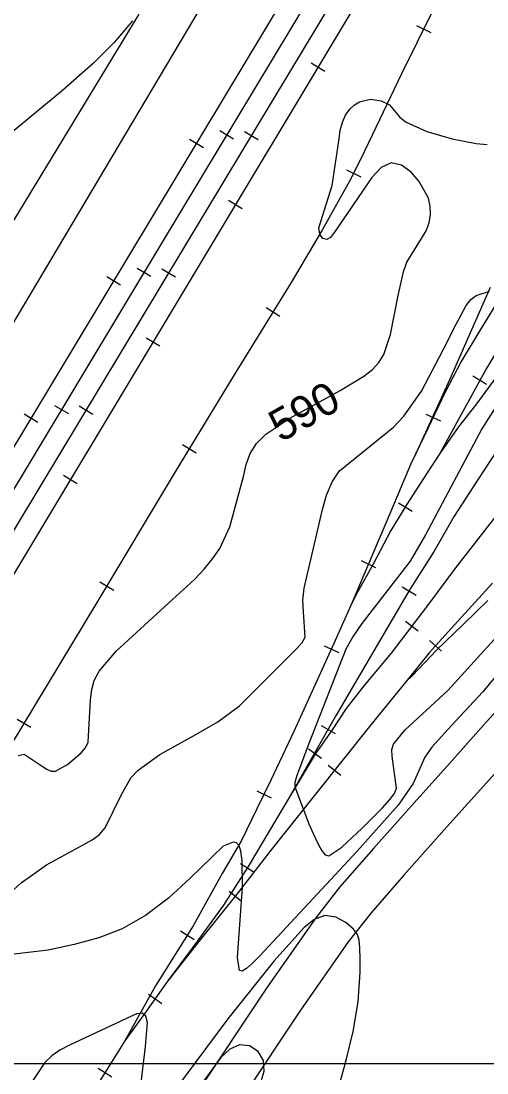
# Model space of a CAD drawing. Extents: x 79600 to 91800, y 75600 to 84400.
# Drawn here: x 89260 to 89551, y 77994 to 78651 of the extents above; entities that cross this region are included whole.
import ezdxf

# ---------------------------------------------------------------- set-up
doc = ezdxf.new("R2010")
doc.units = 0
for name, color, linetype in [('080-090$0$GRID', 7, 'Continuous'), ('080-090$0$INDEX', 7, 'Continuous'), ('080-090$0$INDXLBL', 7, 'Continuous'), ('080-090$0$INTER', 7, 'Continuous'), ('080-090$0$ROAD', 7, 'Continuous'), ('080-090$0$RR', 7, 'Continuous')]:
    doc.layers.add(name, color=color, linetype=linetype)

msp = doc.modelspace()

# ---------------------------------------------------------------- linework, layer by layer
at = {"layer": '080-090$0$GRID'}
msp.add_line((90000, 78000), (85000, 78000), dxfattribs=at)
at = {"layer": '080-090$0$INDEX'}
for points in [[(89329.61, 78650.64), (89318.08, 78637.21), (89305.31, 78624.31), (89286, 78607.29), (89253.52, 78580.48)], [(89258.24, 78192.34), (89261.92, 78193.26), (89273.29, 78185.76), (89276.17, 78183.81), (89278.78, 78182.66), (89281.49, 78182.62), (89289.08, 78186.69), (89297.57, 78193.91), (89300.28, 78197.11), (89301.88, 78200.58), (89303.4, 78227.12), (89304.13, 78233.51), (89305.78, 78239.19), (89308.81, 78244.87), (89319.55, 78257.7), (89354.61, 78289.57), (89368.24, 78302.23), (89374.28, 78308.58), (89379.59, 78314.97), (89384.04, 78321.47), (89390.38, 78335.1), (89398.78, 78366.39), (89400.57, 78373.83), (89402.99, 78380.72), (89406.85, 78387.04), (89412.68, 78392.78), (89427.75, 78402.77), (89459.12, 78420.07), (89473.83, 78428.94), (89479.22, 78433.15), (89483.27, 78437.52), (89486.29, 78442.47), (89490.42, 78455.09), (89495.32, 78479.35), (89498.68, 78494.07), (89500.64, 78500.02), (89509.8, 78514.92), (89512.72, 78519.7), (89514.63, 78524.72), (89515.47, 78529.87), (89515.33, 78534.99), (89514.23, 78540), (89508.41, 78550.51), (89503.38, 78556.18), (89497.37, 78560.61), (89491, 78562), (89484.77, 78559.09), (89478.8, 78552.97), (89455.65, 78518.82), (89453.08, 78515.53), (89450.71, 78514.19), (89448.32, 78514.96), (89446.45, 78517.55), (89445.79, 78521.55), (89454.08, 78547.88), (89458.51, 78577.04), (89459.18, 78582.44), (89460.52, 78587.4), (89462.53, 78591.82), (89465.06, 78595.49), (89467.98, 78598.26), (89471.18, 78600.18), (89478.01, 78601.72), (89484.6, 78600.85), (89489.99, 78598.21), (89496.05, 78590.83), (89499.78, 78587.76), (89513.1, 78581.69), (89529.02, 78577.02), (89543.88, 78574.21), (89550.87, 78573.44)]]:
    msp.add_lwpolyline(points, dxfattribs=at)
at = {"layer": '080-090$0$INTER'}
for points in [[(89253.05, 78106.45), (89260.15, 78112.88), (89275.96, 78124.08), (89298.84, 78136.71), (89304.37, 78139.67), (89308.82, 78142.85), (89312.62, 78147.24), (89322.42, 78167.66), (89328.63, 78178.45), (89333.16, 78183.15), (89346.73, 78192.9), (89369.05, 78205.36), (89382.87, 78213.35), (89396.34, 78223.37), (89432.06, 78259.17), (89435.37, 78262.86), (89437.31, 78266.26), (89436.33, 78282.03), (89435.88, 78289.21), (89436.68, 78296.79), (89446.08, 78336.93), (89448.08, 78345.89), (89450.61, 78354.81), (89454.08, 78362.98), (89458.8, 78369.91), (89492.43, 78397.28), (89498.78, 78404.02), (89509.76, 78419.66), (89523.31, 78445.4), (89531.39, 78461.4), (89537.79, 78473.08), (89540.62, 78476.82), (89543.85, 78479.33), (89552.3, 78482.13)], [(89578.97, 78445.73), (89547.42, 78396.15), (89521.07, 78346.44), (89512.41, 78330.06), (89502.73, 78313.63), (89472.65, 78274.6), (89467.22, 78266.77), (89462.68, 78258.74), (89439.99, 78200.79), (89432.01, 78179.89), (89430.91, 78175.57), (89430.82, 78172.78), (89439.61, 78149.79), (89442.43, 78143.21), (89445.26, 78137.38), (89447.76, 78132.9), (89449.83, 78130.28), (89452.09, 78129.73), (89460.16, 78135.17), (89472.82, 78146.95), (89485.43, 78159.79), (89490.1, 78164.97), (89492.96, 78168.73), (89494.24, 78171.94), (89491.58, 78192), (89491.38, 78196.06), (89492.37, 78199.5), (89499.73, 78208.27), (89526.27, 78232.85), (89571.59, 78282.81)], [(89584.54, 78276.19), (89548.03, 78232.13), (89528.57, 78211.15), (89516.31, 78197.47), (89511.91, 78191.27), (89507.22, 78180.41), (89504.69, 78174.78), (89495.25, 78161.45), (89469.75, 78132.67), (89420.03, 78079.16), (89409.12, 78067.59), (89404.42, 78062.84), (89400.64, 78059.4), (89397.98, 78057.72), (89396.31, 78058.14), (89395.05, 78066.29), (89398.24, 78110.21), (89397.99, 78126.83), (89397.18, 78132.74), (89396.02, 78136.3), (89394.43, 78137.92), (89392.32, 78138.18), (89386.2, 78135.86), (89365.55, 78115.84), (89352.03, 78103.27), (89337.64, 78092.43), (89323.1, 78084.23), (89308.57, 78078.66), (89293.31, 78074.51), (89276.92, 78070.91), (89239.49, 78066.56)], [(89453.25, 77967.27), (89462.84, 78002.22), (89467.22, 78020.18), (89470.38, 78038.64), (89471.6, 78057.12), (89471.56, 78065.49), (89471.36, 78072.28), (89471.06, 78077.05), (89470.01, 78080.6), (89467.37, 78084.06), (89462.6, 78088.11), (89456.34, 78091.5), (89449.49, 78092.53), (89442.8, 78090.01), (89436.37, 78084.76), (89418.02, 78064.24), (89389.05, 78028.04), (89355.84, 77983.32)], [(89331.39, 77958.48), (89337.63, 78010.78), (89339, 78025.67), (89337.98, 78029.81), (89335.64, 78031.58), (89332, 78031.22), (89290.28, 78011.6), (89284.21, 78008.44), (89279.26, 78004.98), (89274.95, 78000.72), (89266.92, 77988.9)], [(89405.92, 77980.32), (89409.87, 77989.15), (89411.62, 77995.49), (89411.39, 78002.02), (89408.07, 78007.58), (89402.55, 78011.19), (89396.24, 78011.93), (89390.26, 78009.22), (89384.73, 78003.94), (89309.32, 77900.32), (89251.81, 77826.35), (89209.73, 77762.46), (89183.59, 77725.49), (89163.34, 77694.79), (89122.06, 77626.34), (89083.27, 77566.48), (89043.78, 77502.46), (89028.61, 77477.09), (89019.27, 77460.06), (89012.35, 77446.36), (89010.8, 77442.43), (89011.08, 77439.66), (89039.36, 77413.87)]]:
    msp.add_lwpolyline(points, dxfattribs=at)
at = {"layer": '080-090$0$ROAD'}
for p, q in [((89226.14, 78413.25), (89493.12, 78862.72)), ((89333.51, 78654.92), (89207.91, 78448.19)), ((89571.68, 78236.89), (89550.45, 78213.26)), ((89550.45, 78213.26), (89524.05, 78183.68)), ((89569.24, 78196.43), (89542.77, 78166.77)), ((89524.05, 78183.68), (89506.98, 78164.78)), ((89506.98, 78164.78), (89479.86, 78134.39)), ((89542.77, 78166.77), (89525.75, 78147.93)), ((89525.75, 78147.93), (89498.77, 78117.71)), ((89479.86, 78134.39), (89458.89, 78110.34)), ((89498.77, 78117.71), (89478.36, 78094.28)), ((89458.89, 78110.34), (89443.89, 78091.1)), ((89443.89, 78091.1), (89413.17, 78047.09)), ((89478.36, 78094.28), (89464.19, 78076.11)), ((89464.19, 78076.11), (89434, 78032.86)), ((89413.17, 78047.09), (89264.2, 77824.14)), ((89434, 78032.86), (89285.17, 77810.12))]:
    msp.add_line(p, q, dxfattribs=at)
at = {"layer": '080-090$0$RR'}
for p, q in [((89890.39, 79388.15), (89387.13, 78551.67)), ((89686.85, 79024.56), (89014.93, 77904.84)), ((89625.71, 78974.11), (89348.68, 78513.58)), ((89511.09, 78809.9), (89373.3, 78580.51)), ((89516.91, 78657.18), (89497.42, 78617.69)), ((89506.68, 78647.76), (89515.65, 78643.34)), ((89440.93, 78624.46), (89449.51, 78619.32)), ((89497.42, 78617.69), (89479.07, 78579.28)), ((89373.3, 78580.51), (89250.12, 78376.06)), ((89384.11, 78582.16), (89392.68, 78577.01)), ((89399.39, 78581.74), (89407.96, 78576.59)), ((89365.21, 78576.78), (89373.78, 78571.62)), ((89479.07, 78579.28), (89474.34, 78569.43)), ((89474.34, 78569.43), (89465.77, 78552.08)), ((89463.02, 78557.8), (89471.99, 78553.37)), ((89549.82, 78432.52), (89622.95, 78554.29)), ((89387.13, 78551.67), (89066.92, 78019.76)), ((89465.77, 78552.08), (89448.18, 78520.57)), ((89389.48, 78538.72), (89398.05, 78533.57)), ((89448.18, 78520.57), (89428.47, 78487.33)), ((89348.68, 78513.58), (89099.97, 78100.03)), ((89332.56, 78496.47), (89341.13, 78491.32)), ((89347.82, 78496.06), (89356.39, 78490.91)), ((89313.61, 78491.12), (89322.17, 78485.96)), ((89428.47, 78487.33), (89393.04, 78429.87)), ((89552.63, 78484.3), (89527.61, 78427.08)), ((89413, 78471.78), (89421.52, 78466.53)), ((89556.19, 78473.79), (89546.13, 78457.45)), ((89546.13, 78457.45), (89534.6, 78438.24)), ((89338.02, 78452.97), (89346.6, 78447.83)), ((89534.6, 78438.24), (89524.6, 78418.99)), ((89393.04, 78429.87), (89356.28, 78369.27)), ((89521.8, 78381.35), (89549.82, 78432.52)), ((89557.37, 78429.93), (89544.21, 78411.74)), ((89527.61, 78427.08), (89505.65, 78379.21)), ((89550.49, 78423.87), (89541.9, 78428.99)), ((89524.6, 78418.99), (89514.08, 78396.7)), ((89281.02, 78410.77), (89289.59, 78405.62)), ((89296.24, 78410.39), (89304.81, 78405.23)), ((89544.21, 78411.74), (89532.24, 78396.57)), ((89262, 78405.47), (89270.57, 78400.31)), ((89512.64, 78405.36), (89521.68, 78401.1)), ((89514.08, 78396.7), (89503.15, 78374.29)), ((89532.24, 78396.57), (89521.8, 78381.35)), ((89360.84, 78386.42), (89369.39, 78381.23)), ((89557.8, 78384.02), (89544.72, 78364.16)), ((89521.8, 78381.35), (89513.38, 78368.71)), ((89503.15, 78374.29), (89492.84, 78349.64)), ((89286.57, 78367.23), (89295.14, 78362.08)), ((89356.28, 78369.27), (89307.38, 78287.81)), ((89513.38, 78368.71), (89500.57, 78348.71)), ((89544.72, 78364.16), (89530.18, 78341.58)), ((89492.84, 78349.64), (89477.62, 78313.76)), ((89500.57, 78348.71), (89490.81, 78332.78)), ((89495.5, 78350.01), (89504.03, 78344.78)), ((89562.6, 78349.9), (89549.33, 78332.96)), ((89530.18, 78341.58), (89517.74, 78319.91)), ((89490.81, 78332.78), (89479.64, 78311.76)), ((89549.33, 78332.96), (89531.01, 78309.52)), ((89517.74, 78319.91), (89502.88, 78296.22)), ((89477.62, 78313.76), (89466.42, 78287.33)), ((89479.64, 78311.76), (89469.96, 78294.3)), ((89472.17, 78313.91), (89481.25, 78309.71)), ((89531.01, 78309.52), (89513.53, 78285.92)), ((89309.29, 78300.7), (89317.86, 78295.56)), ((89554.03, 78299.96), (89530.36, 78273.9)), ((89469.96, 78294.3), (89466.42, 78287.33)), ((89502.88, 78296.22), (89485.06, 78266.25)), ((89497.84, 78297.53), (89506.43, 78292.42)), ((89307.38, 78287.81), (89199.1, 78108.57)), ((89466.42, 78287.33), (89455.26, 78262.15)), ((89513.53, 78285.92), (89490.86, 78256.23)), ((89551.2, 78288.95), (89535.91, 78274.01)), ((89499.83, 78276.21), (89507.77, 78270.14)), ((89530.36, 78273.9), (89514.72, 78256.49)), ((89535.91, 78274.01), (89519.35, 78258.29)), ((89485.06, 78266.25), (89456.7, 78217.46)), ((89455.26, 78262.15), (89430.18, 78207.3)), ((89449.16, 78260.83), (89458.26, 78256.67)), ((89514.91, 78264.18), (89522.35, 78257.5)), ((89490.86, 78256.23), (89473.89, 78235.8)), ((89514.72, 78256.49), (89500.03, 78238.21)), ((89519.35, 78258.29), (89504.31, 78242.24)), ((89504.31, 78242.24), (89500.03, 78238.21)), ((89473.89, 78235.8), (89462.92, 78221.57)), ((89500.03, 78238.21), (89478.15, 78211.4)), ((89462.92, 78221.57), (89453.77, 78207.7)), ((89257.62, 78215.1), (89266.18, 78209.93)), ((89456.7, 78217.46), (89428.01, 78167.15)), ((89430.18, 78207.3), (89415.96, 78176.94)), ((89478.15, 78211.4), (89442.85, 78167.26)), ((89453.77, 78207.7), (89443.6, 78193.28)), ((89447.33, 78211.12), (89456.01, 78206.17)), ((89443.6, 78193.28), (89428.01, 78167.15)), ((89439.36, 78196.52), (89447.43, 78190.61)), ((89451.7, 78186.33), (89459.51, 78180.09)), ((89415.96, 78176.94), (89407.1, 78159.04)), ((89428.01, 78167.15), (89401.72, 78123.15)), ((89407.09, 78170.29), (89416.05, 78165.85)), ((89442.85, 78167.26), (89415.32, 78132.44)), ((89407.1, 78159.04), (89397.63, 78139.35)), ((89397.63, 78139.35), (89385.5, 78118.64)), ((89415.32, 78132.44), (89395.55, 78106.97)), ((89401.72, 78123.15), (89386.44, 78098.92)), ((89396.97, 78124.99), (89405.43, 78119.65)), ((89385.5, 78118.64), (89367.47, 78086.18)), ((89389.81, 78107.81), (89397.6, 78101.54)), ((89395.55, 78106.97), (89370.92, 78076.37)), ((89386.44, 78098.92), (89366.91, 78072.19)), ((89367.47, 78086.18), (89344.02, 78048.75)), ((89359.55, 78082.95), (89368.02, 78077.64)), ((89370.92, 78076.37), (89361.66, 78064.54)), ((89366.91, 78072.19), (89351.02, 78050.89)), ((89361.66, 78064.54), (89351.02, 78050.89)), ((89344.02, 78048.75), (89324.82, 78014.38)), ((89351.02, 78050.89), (89337.98, 78032.43)), ((89339.63, 78043.43), (89347.8, 78037.67)), ((89337.98, 78032.43), (89324.82, 78014.38)), ((89324.82, 78014.38), (89294.24, 77965.65)), ((89308.15, 77997.21), (89316.62, 77991.9))]:
    msp.add_line(p, q, dxfattribs=at)

# ---------------------------------------------------------------- texts
at = {"layer": '080-090$0$INDXLBL'}
msp.add_text('590', height=20, rotation=29.42809, dxfattribs=at).set_placement((89422.06, 78387.41))

doc.saveas('drawing.dxf')
